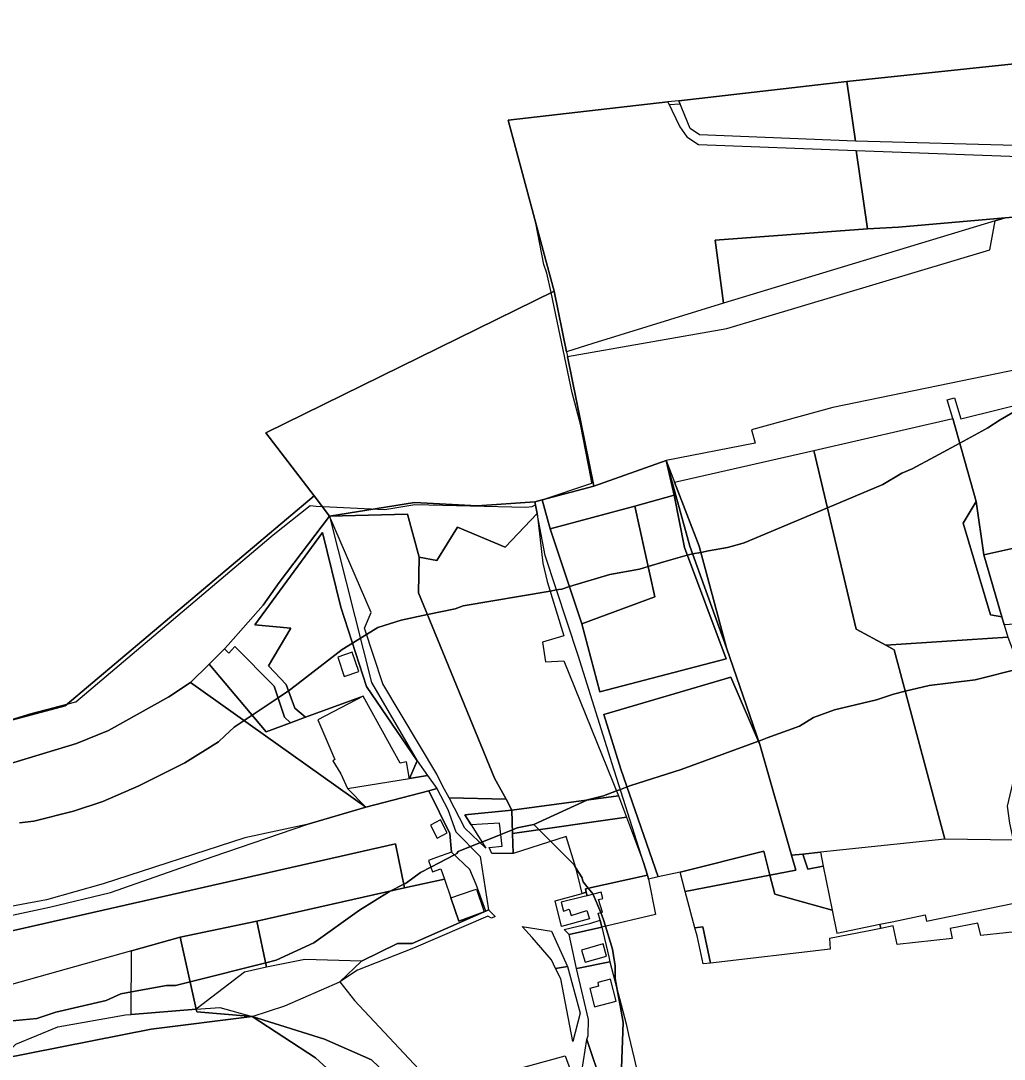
# Model space of a CAD drawing. Extents: x -477304 to -465429, y -1159113 to -1149210.
# Drawn here: x -473841.7 to -473443, y -1153870.4 to -1153449.4 of the extents above; entities that cross this region are included whole.
import ezdxf

# ---------------------------------------------------------------- set-up
doc = ezdxf.new("R2010")
doc.units = 0
for name, color, linetype in [('BPEJ_s', 7, 'Continuous'), ('orna_s', 7, 'Continuous'), ('PUPFL_s', 7, 'Continuous'), ('trav_porost_s', 7, 'Continuous'), ('voda_s', 7, 'Continuous'), ('zahrada_s', 7, 'Continuous')]:
    doc.layers.add(name, color=color, linetype=linetype)

msp = doc.modelspace()

# ---------------------------------------------------------------- linework, layer by layer
at = {"layer": 'BPEJ_s'}
for points in [[(-473849.45, -1153733.82), (-473837.53, -1153730.2), (-473823.02, -1153726.45), (-473819.44, -1153725.52), (-473739.32, -1153657.8), (-473724.33, -1153645.94), (-473721.99, -1153646.15), (-473694.14, -1153647.58), (-473681.99, -1153645.52), (-473636.88, -1153646.58), (-473634.33, -1153646.37), (-473633.07, -1153645.68), (-473633.31, -1153644.45), (-473630.35, -1153643.66), (-473610.15, -1153636.9), (-473610.5, -1153635.09), (-473614.75, -1153612.96), (-473618.16, -1153600.19), (-473626.7, -1153559.61), (-473628.37, -1153551.68), (-473629.65, -1153548.28), (-473632.84, -1153531.5), (-473644.06, -1153489.73), (-473579.34, -1153482.33), (-473578.83, -1153483.4), (-473574.42, -1153483.03), (-473574.91, -1153481.82), (-473506.84, -1153474.05), (-473433.83, -1153466.27)], [(-473628.37, -1153551.68), (-473629.65, -1153548.28), (-473632.84, -1153531.5), (-473644.06, -1153489.73), (-473579.34, -1153482.33), (-473578.83, -1153483.4), (-473574.42, -1153483.03), (-473574.91, -1153481.82), (-473506.84, -1153474.05), (-473433.83, -1153466.27)], [(-473849.45, -1153733.82), (-473837.53, -1153730.2), (-473823.02, -1153726.45), (-473819.44, -1153725.52), (-473739.32, -1153657.8), (-473724.33, -1153645.94), (-473721.99, -1153646.15), (-473694.14, -1153647.58), (-473681.99, -1153645.52), (-473636.88, -1153646.58), (-473634.33, -1153646.37), (-473633.07, -1153645.68), (-473633.31, -1153644.45), (-473630.35, -1153643.66), (-473610.15, -1153636.9), (-473610.5, -1153635.09), (-473614.75, -1153612.96), (-473618.16, -1153600.19), (-473626.7, -1153559.61), (-473628.37, -1153551.68)], [(-473436.87, -1153606.79), (-473444.61, -1153611.12), (-473449.63, -1153614.45), (-473452.12, -1153615.8), (-473461.03, -1153620.62), (-473471.32, -1153626.2), (-473480.27, -1153631.05), (-473484.53, -1153632.75), (-473492.19, -1153637.43), (-473514.68, -1153646.89), (-473548.36, -1153661.05), (-473549.74, -1153661.44), (-473555.17, -1153662.96), (-473562.87, -1153664.35), (-473565.99, -1153664.92), (-473569.31, -1153665.52), (-473570.49, -1153665.73), (-473571.5, -1153666.03), (-473581.04, -1153668.81), (-473587.37, -1153670.65), (-473590.92, -1153671.69), (-473602.83, -1153673.82), (-473619.21, -1153678.8), (-473622.41, -1153679.77), (-473623.51, -1153679.96), (-473624.47, -1153680.13), (-473627.13, -1153680.58), (-473662.41, -1153686.58), (-473665.6, -1153687.86), (-473676.79, -1153690.14), (-473687.52, -1153692.33), (-473696.88, -1153695.31), (-473701.54, -1153698.18), (-473704, -1153699.7), (-473707.24, -1153701.71), (-473711.35, -1153704.24), (-473732.2, -1153720.42), (-473733.17, -1153721.06), (-473737.4, -1153723.88), (-473747.91, -1153730.89), (-473751.17, -1153733.06), (-473755.18, -1153735.74), (-473758.99, -1153739.29), (-473761.57, -1153741.69), (-473775.19, -1153750.2), (-473787.67, -1153756.45), (-473793.91, -1153759.57), (-473808.38, -1153765.95), (-473820.3, -1153769.78), (-473836.47, -1153773.82), (-473842.21, -1153774.54)], [(-473624.47, -1153680.13), (-473623.51, -1153679.96), (-473622.41, -1153679.77), (-473619.21, -1153678.8), (-473602.83, -1153673.82), (-473590.92, -1153671.69), (-473587.37, -1153670.65), (-473581.04, -1153668.81), (-473571.5, -1153666.03), (-473570.49, -1153665.73), (-473569.31, -1153665.52), (-473565.99, -1153664.92), (-473562.87, -1153664.35), (-473555.17, -1153662.96), (-473549.74, -1153661.44), (-473548.36, -1153661.05), (-473514.68, -1153646.89), (-473492.19, -1153637.43), (-473484.53, -1153632.75), (-473480.27, -1153631.05), (-473471.32, -1153626.2), (-473461.03, -1153620.62), (-473452.12, -1153615.8), (-473449.63, -1153614.45), (-473444.61, -1153611.12), (-473436.87, -1153606.79)], [(-473842.21, -1153774.54), (-473836.47, -1153773.82), (-473820.3, -1153769.78), (-473808.38, -1153765.95), (-473793.91, -1153759.57), (-473787.67, -1153756.45), (-473775.19, -1153750.2), (-473761.57, -1153741.69), (-473758.99, -1153739.29), (-473755.18, -1153735.74), (-473751.17, -1153733.06), (-473747.91, -1153730.89), (-473737.4, -1153723.88), (-473733.17, -1153721.06), (-473732.2, -1153720.42), (-473711.35, -1153704.24), (-473707.24, -1153701.71), (-473704, -1153699.7), (-473701.54, -1153698.18), (-473696.88, -1153695.31), (-473687.52, -1153692.33), (-473676.79, -1153690.14), (-473665.6, -1153687.86), (-473662.41, -1153686.58), (-473627.13, -1153680.58), (-473624.47, -1153680.13)], [(-473436.52, -1153712.03), (-473454.74, -1153716.58), (-473464.58, -1153717.82), (-473473.46, -1153718.93), (-473483.13, -1153721.2), (-473487.93, -1153722.33), (-473494.74, -1153724.67), (-473511.76, -1153728.71), (-473520.28, -1153731.91), (-473526.02, -1153735.31), (-473539.03, -1153740.13), (-473542.52, -1153741.41), (-473542.63, -1153741.45), (-473573.9, -1153752.97), (-473594.32, -1153759.35), (-473595.89, -1153759.96), (-473598.61, -1153761), (-473600.16, -1153761.6), (-473605.39, -1153763.61), (-473611.94, -1153765.25), (-473612.2, -1153765.31), (-473633.75, -1153775.19), (-473640.5, -1153776.59), (-473642.36, -1153777.34), (-473647.1, -1153779.24), (-473654.78, -1153782.33), (-473655.55, -1153782.64), (-473659.36, -1153784.17), (-473664.33, -1153786.16), (-473664.97, -1153787.02), (-473665.87, -1153787.49), (-473675.44, -1153792.48), (-473679.65, -1153794.68), (-473685.39, -1153798.93), (-473685.7, -1153799.08), (-473686.44, -1153799.45), (-473692.19, -1153802.33), (-473704.33, -1153810), (-473722.84, -1153823.19), (-473738.16, -1153830.21), (-473742.42, -1153831.27), (-473773.09, -1153838.94), (-473779.02, -1153840.42), (-473782.63, -1153840.42), (-473796.87, -1153843.04), (-473801.15, -1153843.83), (-473807.1, -1153846.59), (-473827.53, -1153851.27), (-473835.19, -1153853.83), (-473846.61, -1153855)], [(-473598.15, -1153874.04), (-473597.51, -1153855.53), (-473598.74, -1153848.65), (-473599.76, -1153842.98), (-473600.71, -1153837.66), (-473600.71, -1153832.55), (-473601.36, -1153828.39), (-473601.77, -1153825.74), (-473604.59, -1153816.45), (-473605.39, -1153813.83), (-473606.6, -1153810.92), (-473609.64, -1153803.61), (-473609.71, -1153803.52), (-473611.65, -1153801.08), (-473613.69, -1153798.51), (-473613.91, -1153797.63), (-473614.11, -1153796.8), (-473616.75, -1153792.68), (-473617.52, -1153791.48), (-473626.85, -1153782.12), (-473631.58, -1153777.37), (-473633.75, -1153775.19), (-473612.2, -1153765.31), (-473611.94, -1153765.25), (-473605.39, -1153763.61), (-473600.16, -1153761.6), (-473598.61, -1153761), (-473595.89, -1153759.96), (-473594.32, -1153759.35), (-473573.9, -1153752.97), (-473542.63, -1153741.45), (-473542.52, -1153741.41), (-473539.03, -1153740.13), (-473526.02, -1153735.31), (-473520.28, -1153731.91), (-473511.76, -1153728.71), (-473494.74, -1153724.67), (-473487.93, -1153722.33), (-473483.13, -1153721.2), (-473473.46, -1153718.93), (-473464.58, -1153717.82), (-473454.74, -1153716.58), (-473436.52, -1153712.03)], [(-473846.61, -1153855), (-473835.19, -1153853.83), (-473827.53, -1153851.27), (-473807.1, -1153846.59), (-473801.15, -1153843.83), (-473796.87, -1153843.04), (-473782.63, -1153840.42), (-473779.02, -1153840.42), (-473773.09, -1153838.94), (-473742.42, -1153831.27), (-473738.16, -1153830.21), (-473722.84, -1153823.19), (-473704.33, -1153810), (-473692.19, -1153802.33), (-473686.44, -1153799.45), (-473685.7, -1153799.08), (-473685.39, -1153798.93), (-473679.65, -1153794.68), (-473675.44, -1153792.48), (-473665.87, -1153787.49), (-473664.97, -1153787.02), (-473664.33, -1153786.16), (-473659.36, -1153784.17), (-473655.55, -1153782.64), (-473654.78, -1153782.33), (-473647.1, -1153779.24), (-473642.36, -1153777.34), (-473640.5, -1153776.59), (-473633.75, -1153775.19), (-473631.58, -1153777.37), (-473626.85, -1153782.12), (-473617.52, -1153791.48), (-473616.75, -1153792.68), (-473614.11, -1153796.8), (-473613.91, -1153797.63), (-473613.69, -1153798.51), (-473611.65, -1153801.08), (-473609.71, -1153803.52), (-473609.64, -1153803.61), (-473606.6, -1153810.92), (-473605.39, -1153813.83), (-473604.59, -1153816.45), (-473601.77, -1153825.74), (-473601.36, -1153828.39), (-473600.71, -1153832.55), (-473600.71, -1153837.66), (-473599.76, -1153842.98), (-473598.74, -1153848.65), (-473597.51, -1153855.53), (-473598.15, -1153874.04)]]:
    msp.add_lwpolyline(points, dxfattribs=at)
at = {"layer": 'orna_s'}
for points in [[(-473743.44, -1153686.38), (-473736.96, -1153677.1), (-473716.48, -1153650.25), (-473699.48, -1153717.61), (-473680.97, -1153749.39), (-473701.5, -1153719.29), (-473711.99, -1153687.18), (-473719.4, -1153656.88), (-473746.85, -1153694.31), (-473732.25, -1153695.66), (-473741.33, -1153710.88), (-473734.13, -1153718.48), (-473730.57, -1153728.04), (-473726.21, -1153731.77), (-473732.29, -1153734.02), (-473734.84, -1153731.68), (-473738.95, -1153719.16), (-473754.9, -1153703.13), (-473757.39, -1153705.76), (-473759.18, -1153703.96), (-473757.62, -1153702.35)], [(-473661.66, -1153771.37), (-473642.58, -1153769.41), (-473642.32, -1153778.93), (-473642.11, -1153786.93), (-473650.66, -1153786.96), (-473651.86, -1153784.61), (-473646.54, -1153783.98), (-473647.65, -1153774.64), (-473654.61, -1153775.06), (-473659.17, -1153775.34)], [(-473796.82, -1153826.45), (-473849.84, -1153841.35), (-473850.8, -1153819.57), (-473689.77, -1153783.02), (-473686.13, -1153800.96), (-473746.01, -1153814.46), (-473777.12, -1153820.91)]]:
    msp.add_lwpolyline(points, close=True, dxfattribs=at)
at = {"layer": 'PUPFL_s'}
msp.add_lwpolyline([(-473317.9, -1153181.74), (-473336.03, -1153216.76), (-473345.77, -1153242.45), (-473360.35, -1153318.85), (-473425.22, -1153434.63), (-473427.02, -1153440.19), (-473427.69, -1153442.92), (-473433.83, -1153466.27), (-473506.84, -1153474.05), (-473574.91, -1153481.82), (-473579.34, -1153482.33), (-473644.06, -1153489.73), (-473629.89, -1153542.49), (-473625.46, -1153559), (-473742.33, -1153616.45), (-473722.79, -1153641.99), (-473823.78, -1153727.09), (-473876.42, -1153741.11), (-473872.95, -1153759.4), (-473889.2, -1153754.19), (-473907.69, -1153742.41)], dxfattribs=at)
for points in [[(-473620.45, -1153583.58), (-473620.06, -1153585.5), (-473609.36, -1153638.04), (-473630.35, -1153643.66), (-473633.31, -1153644.45), (-473656.65, -1153645.99), (-473682.04, -1153644.63), (-473716.48, -1153650.25), (-473722.79, -1153641.99), (-473742.33, -1153616.45), (-473625.46, -1153559)], [(-473576.77, -1153641.74), (-473592.75, -1153646.22), (-473627.01, -1153655.34), (-473630.35, -1153643.66), (-473609.36, -1153638.04), (-473580.1, -1153627.67)], [(-473772.87, -1153717.61), (-473781.67, -1153723.51), (-473806.16, -1153737.16), (-473819.14, -1153742.37), (-473855.33, -1153753.34), (-473872.95, -1153759.4), (-473876.42, -1153741.11), (-473823.78, -1153727.09), (-473722.79, -1153641.99), (-473716.48, -1153650.25), (-473736.96, -1153677.1), (-473743.44, -1153686.38), (-473757.62, -1153702.35), (-473759.18, -1153703.96), (-473765.34, -1153710.29)], [(-473682.04, -1153644.63), (-473656.65, -1153645.99), (-473633.31, -1153644.45), (-473632.39, -1153649.2), (-473645.28, -1153662.78), (-473664.63, -1153654.67), (-473672.97, -1153668.2), (-473680.17, -1153666.92), (-473684.88, -1153649.48), (-473716.48, -1153650.25)], [(-473614.19, -1153693.88), (-473627.01, -1153655.34), (-473592.75, -1153646.22), (-473584.68, -1153682.88)]]:
    msp.add_lwpolyline(points, close=True, dxfattribs=at)
at = {"layer": 'trav_porost_s'}
for points in [[(-473433.83, -1153466.27), (-473433.53, -1153490.54), (-473433.41, -1153500.16), (-473503.23, -1153498.17), (-473506.84, -1153474.05)], [(-473506.84, -1153474.05), (-473503.23, -1153498.17), (-473566.51, -1153495.72), (-473570.31, -1153493.15), (-473574.91, -1153481.82)], [(-473560.21, -1153538.39), (-473556.83, -1153563.94), (-473609.84, -1153580.29), (-473620.45, -1153583.58), (-473625.46, -1153559), (-473629.89, -1153542.49), (-473644.06, -1153489.73), (-473579.34, -1153482.33), (-473574.5, -1153492.48), (-473571.67, -1153496.43), (-473566.9, -1153499.56), (-473502.98, -1153502.03), (-473498.39, -1153533.77)], [(-473498.39, -1153533.77), (-473502.98, -1153502.03), (-473433.39, -1153504.56), (-473432.72, -1153528.43), (-473442.63, -1153529.31), (-473485.86, -1153533.04)], [(-473436.92, -1153590.69), (-473512.45, -1153606.16), (-473545.42, -1153615.23), (-473543.93, -1153620.67), (-473580.1, -1153627.67), (-473609.36, -1153638.04), (-473620.06, -1153585.5), (-473555.47, -1153574.2), (-473448.88, -1153542.23), (-473446.69, -1153530.54), (-473442.63, -1153529.31), (-473432.72, -1153528.43), (-473408.1, -1153587.1)], [(-473556.83, -1153563.94), (-473560.21, -1153538.39), (-473498.39, -1153533.77), (-473485.86, -1153533.04), (-473442.63, -1153529.31), (-473446.69, -1153530.54)], [(-473466.05, -1153603.07), (-473463.18, -1153602.32), (-473460.56, -1153610.8), (-473383.2, -1153591.66), (-473364.72, -1153648.5), (-473354.08, -1153675.72), (-473352.33, -1153680.57), (-473349.26, -1153688.27), (-473363.68, -1153691.18), (-473365.03, -1153685.9), (-473368.94, -1153686.42), (-473379.32, -1153649.93), (-473383.08, -1153650.77), (-473403.67, -1153655.35), (-473404.75, -1153655.59), (-473426.86, -1153660.52), (-473451.24, -1153665.95), (-473454.35, -1153644.33), (-473463.83, -1153610.69)], [(-473441.54, -1153699.26), (-473490.93, -1153702.51), (-473503, -1153696.01), (-473520.22, -1153623.56), (-473463.83, -1153610.69), (-473454.35, -1153644.33), (-473459.58, -1153653.14), (-473448.51, -1153690.25), (-473443.95, -1153690.98), (-473442.97, -1153694.35)], [(-473529.23, -1153787.7), (-473542.06, -1153742.76), (-473555.54, -1153703.58), (-473566.68, -1153662.38), (-473576.7, -1153636.46), (-473520.22, -1153623.56), (-473503, -1153696.01), (-473490.93, -1153702.51), (-473487.6, -1153704.44), (-473467.13, -1153781.23), (-473517.53, -1153786.44), (-473524.6, -1153787.2)], [(-473572.67, -1153662.91), (-473576.77, -1153641.74), (-473580.1, -1153627.67), (-473570.42, -1153662.46), (-473555.54, -1153703.58), (-473542.06, -1153742.76), (-473553.82, -1153715.56), (-473605.37, -1153730.58), (-473598.37, -1153752.8), (-473583.26, -1153796.5), (-473587.18, -1153797.33), (-473587.66, -1153795.79), (-473589.27, -1153790.69), (-473601.89, -1153750.59), (-473615.68, -1153706.76), (-473629.1, -1153666.12), (-473632.39, -1153649.2), (-473633.31, -1153644.45), (-473630.35, -1153643.66), (-473627.01, -1153655.34), (-473614.19, -1153693.88), (-473606.92, -1153721.42), (-473555.77, -1153708.02)], [(-473555.54, -1153703.58), (-473570.42, -1153662.46), (-473580.1, -1153627.67), (-473576.7, -1153636.46), (-473566.68, -1153662.38)], [(-473584.68, -1153682.88), (-473592.75, -1153646.22), (-473576.77, -1153641.74), (-473572.67, -1153662.91), (-473555.77, -1153708.02), (-473606.92, -1153721.42), (-473614.19, -1153693.88)], [(-473454.35, -1153644.33), (-473451.24, -1153665.95), (-473443.95, -1153690.98), (-473448.51, -1153690.25), (-473459.58, -1153653.14)], [(-473673.04, -1153754.87), (-473694.98, -1153718.26), (-473702.35, -1153695.7), (-473699.63, -1153689.29), (-473716.48, -1153650.25), (-473684.88, -1153649.48), (-473680.17, -1153666.92), (-473680.42, -1153681.27), (-473649.61, -1153756.5), (-473644.97, -1153765.02), (-473667.97, -1153764.44), (-473670.64, -1153759.87)], [(-473628.29, -1153676.78), (-473621.56, -1153698.8), (-473630.24, -1153701.29), (-473628.93, -1153709.27), (-473621.52, -1153708.83), (-473599.37, -1153763.54), (-473642.58, -1153769.41), (-473644.97, -1153765.02), (-473649.61, -1153756.5), (-473680.42, -1153681.27), (-473680.17, -1153666.92), (-473672.97, -1153668.2), (-473664.63, -1153654.67), (-473645.28, -1153662.78), (-473632.39, -1153649.2), (-473630.1, -1153669.24)], [(-473687.94, -1153750.37), (-473702.84, -1153723.14), (-473726.21, -1153731.77), (-473730.57, -1153728.04), (-473734.13, -1153718.48), (-473741.33, -1153710.88), (-473732.25, -1153695.66), (-473746.85, -1153694.31), (-473719.4, -1153656.88), (-473711.99, -1153687.18), (-473701.5, -1153719.29), (-473680.97, -1153749.39), (-473684.16, -1153756.52), (-473684.43, -1153756.07), (-473684.2, -1153756.03), (-473685.37, -1153749.85)], [(-473442.97, -1153694.35), (-473443.95, -1153690.98), (-473451.24, -1153665.95), (-473426.86, -1153660.52), (-473416.67, -1153692.7)], [(-473490.93, -1153702.51), (-473441.54, -1153699.26), (-473438.62, -1153706.68), (-473429.27, -1153730.48), (-473432.97, -1153731.05), (-473436.49, -1153745.38), (-473441.73, -1153767.77), (-473440.78, -1153774.67), (-473439.37, -1153781.57), (-473467.13, -1153781.23), (-473487.6, -1153704.44)], [(-473754.9, -1153703.13), (-473738.95, -1153719.16), (-473734.84, -1153731.68), (-473732.29, -1153734.02), (-473742.17, -1153737.67), (-473765.34, -1153710.29), (-473759.18, -1153703.96), (-473757.39, -1153705.76)], [(-473713.2, -1153707.36), (-473710.57, -1153715.26), (-473704.7, -1153713.27), (-473707.3, -1153705.4)], [(-473732.29, -1153734.02), (-473726.21, -1153731.77), (-473702.84, -1153723.14), (-473721.32, -1153732.75), (-473714.36, -1153748.93), (-473715.13, -1153749.41), (-473711.91, -1153754.62), (-473709.3, -1153760.68), (-473701.8, -1153768.21), (-473772.87, -1153717.61), (-473765.34, -1153710.29), (-473742.17, -1153737.67)], [(-473605.37, -1153730.58), (-473553.82, -1153715.56), (-473542.06, -1153742.76), (-473529.23, -1153787.7), (-473527.49, -1153793.78), (-473537.96, -1153795.79), (-473540.45, -1153786), (-473574.34, -1153794.6), (-473583.26, -1153796.5), (-473598.37, -1153752.8)], [(-473855.82, -1153812.4), (-473870.49, -1153815.01), (-473872.93, -1153786.05), (-473873.06, -1153763.83), (-473872.95, -1153759.4), (-473855.33, -1153753.34), (-473819.14, -1153742.37), (-473806.16, -1153737.16), (-473781.67, -1153723.51), (-473772.87, -1153717.61), (-473701.8, -1153768.21), (-473725.74, -1153775.26), (-473750.81, -1153780.66), (-473808.33, -1153799.28), (-473831.3, -1153805.72), (-473855.95, -1153810.35)], [(-473684.16, -1153756.52), (-473680.97, -1153749.39), (-473676.78, -1153755.3)], [(-473684.16, -1153756.52), (-473676.78, -1153755.3), (-473672.99, -1153760.66), (-473676.23, -1153761.51), (-473701.8, -1153768.21), (-473709.3, -1153760.68)], [(-473667.02, -1153786.39), (-473673.22, -1153788.66), (-473676.41, -1153789.83), (-473675.42, -1153792.54), (-473674.73, -1153794.41), (-473671.37, -1153793.18), (-473669.96, -1153797.32), (-473686.13, -1153800.96), (-473689.77, -1153783.02), (-473850.8, -1153819.57), (-473851.08, -1153813.13), (-473830.09, -1153808.7), (-473805.39, -1153802.8), (-473763.73, -1153788.17), (-473725.74, -1153775.26), (-473701.8, -1153768.21), (-473676.23, -1153761.51), (-473667.78, -1153778.92)], [(-473652.11, -1153809.86), (-473653.12, -1153810.29), (-473657.12, -1153799.5), (-473659.66, -1153793.4), (-473667.02, -1153786.39), (-473667.78, -1153778.92), (-473676.23, -1153761.51), (-473672.99, -1153760.66), (-473668.52, -1153769.14), (-473665.3, -1153778.15), (-473655.43, -1153788.15)], [(-473661.74, -1153776.76), (-473667.97, -1153764.44), (-473644.97, -1153765.02), (-473642.58, -1153769.41), (-473661.66, -1153771.37), (-473659.17, -1153775.34), (-473653.18, -1153784.88)], [(-473675.66, -1153775.45), (-473672.86, -1153780.76), (-473668.8, -1153778.62), (-473671.6, -1153773.31)], [(-473574.34, -1153794.6), (-473540.45, -1153786), (-473537.96, -1153795.79), (-473572.4, -1153802.38)], [(-473516.37, -1153792.15), (-473522.63, -1153793.28), (-473524.6, -1153787.2), (-473517.53, -1153786.44)], [(-473536.03, -1153803.4), (-473537.96, -1153795.79), (-473527.49, -1153793.78), (-473529.23, -1153787.7), (-473524.6, -1153787.2), (-473522.63, -1153793.28), (-473516.37, -1153792.15), (-473512.73, -1153810.01)], [(-473606.13, -1153816.81), (-473606.77, -1153814.07), (-473607.66, -1153811.19), (-473605.91, -1153810.75), (-473607.48, -1153805.64), (-473605.78, -1153805.21), (-473606.42, -1153802.69), (-473612.11, -1153804.13), (-473612.47, -1153802.66), (-473612.79, -1153801.33), (-473587.66, -1153795.79), (-473587.18, -1153797.33), (-473584.32, -1153811.77)], [(-473510.85, -1153819.22), (-473493.37, -1153815.66), (-473493.02, -1153817.32), (-473498.41, -1153818.46), (-473513.87, -1153821.45), (-473513.58, -1153825.82), (-473562.12, -1153831.37), (-473565.18, -1153816.68), (-473568.36, -1153817.13), (-473572.4, -1153802.38), (-473537.96, -1153795.79), (-473536.03, -1153803.4), (-473512.73, -1153810.01)], [(-473493.37, -1153815.66), (-473488.39, -1153814.65), (-473474.97, -1153811.79), (-473474.48, -1153814.45), (-473434.36, -1153806.1), (-473432.16, -1153818.03), (-473452.53, -1153820.2), (-473453.68, -1153815.2), (-473464.87, -1153817.42), (-473464.05, -1153821.43), (-473486.43, -1153823.81), (-473488.05, -1153816.26), (-473493.02, -1153817.32)], [(-473653.89, -1153810.62), (-473653.12, -1153810.29), (-473652.11, -1153809.86), (-473649.31, -1153812.49), (-473650.9, -1153813.21), (-473652.34, -1153812.43), (-473682.48, -1153825.37), (-473705.2, -1153834.3), (-473712.29, -1153839), (-473703.63, -1153830.61), (-473689.01, -1153823.45), (-473683.05, -1153823.51)], [(-473742.04, -1153833.05), (-473751.06, -1153835.12), (-473770.58, -1153850.14), (-473777.12, -1153820.91), (-473746.01, -1153814.46)], [(-473624.85, -1153833.66), (-473626.59, -1153830.11), (-473634.37, -1153821.05), (-473638.37, -1153816.6), (-473626.55, -1153818.52), (-473620.06, -1153832.83)], [(-473568.36, -1153817.13), (-473565.18, -1153816.68), (-473562.12, -1153831.37), (-473565.1, -1153831.71), (-473567.49, -1153820.31)], [(-473796.82, -1153826.45), (-473777.12, -1153820.91), (-473770.58, -1153850.14), (-473796.9, -1153852.26)], [(-473624.85, -1153833.66), (-473620.06, -1153832.83), (-473614.97, -1153851.74), (-473617.82, -1153863.14), (-473622.81, -1153837.8)], [(-473614.28, -1153875.4), (-473612.27, -1153862.37), (-473605.83, -1153881.34), (-473611.12, -1153881.86)]]:
    msp.add_lwpolyline(points, close=True, dxfattribs=at)
msp.add_lwpolyline([(-473699.49, -1153870.56), (-473718.54, -1153862.21), (-473747.94, -1153853.1), (-473734.61, -1153848.7), (-473712.29, -1153839), (-473706.36, -1153846.56), (-473672.23, -1153883.1), (-473620.99, -1153869.03), (-473618.93, -1153874.53)], dxfattribs=at)
at = {"layer": 'voda_s'}
for points in [[(-473788.82, -1153858.15), (-473849.63, -1153870.19), (-473847.35, -1153868.02), (-473843.76, -1153864.26), (-473826.7, -1153857.24), (-473799.19, -1153852.44), (-473796.9, -1153852.26), (-473770.58, -1153850.14), (-473770.29, -1153851.19), (-473747.94, -1153853.1)], [(-473760.96, -1153849.37), (-473747.94, -1153853.1), (-473770.29, -1153851.19), (-473770.58, -1153850.14)], [(-473669.48, -1153917.74), (-473722.2, -1153869.86), (-473747.94, -1153853.1), (-473718.54, -1153862.21), (-473699.49, -1153870.56), (-473682.25, -1153887.14), (-473664.55, -1153913.24), (-473663.66, -1153914.75), (-473661.17, -1153918.97)]]:
    msp.add_lwpolyline(points, close=True, dxfattribs=at)
msp.add_lwpolyline([(-473849.63, -1153870.19), (-473788.82, -1153858.15), (-473747.94, -1153853.1), (-473722.2, -1153869.86), (-473669.48, -1153917.74)], dxfattribs=at)
at = {"layer": 'zahrada_s'}
for points in [[(-473596.14, -1153772.21), (-473642.32, -1153778.93), (-473642.58, -1153769.41), (-473599.37, -1153763.54)], [(-473614.15, -1153803.13), (-473615.6, -1153797.01), (-473616.72, -1153792.78), (-473620.6, -1153780.15), (-473642.11, -1153786.93), (-473642.32, -1153778.93), (-473596.14, -1153772.21), (-473589.27, -1153790.69), (-473587.66, -1153795.79), (-473612.79, -1153801.33), (-473612.47, -1153802.66)], [(-473726.54, -1153829.89), (-473742.04, -1153833.05), (-473746.01, -1153814.46), (-473686.13, -1153800.96), (-473669.96, -1153797.32), (-473667.35, -1153804.94), (-473664.13, -1153814.38), (-473653.89, -1153810.62), (-473683.05, -1153823.51), (-473689.01, -1153823.45), (-473703.63, -1153830.61)], [(-473656.94, -1153801.39), (-473653.89, -1153810.62), (-473664.13, -1153814.38), (-473667.35, -1153804.94), (-473658.36, -1153801.86)], [(-473621.66, -1153810.33), (-473619.33, -1153809.56), (-473618.55, -1153812.1), (-473612.2, -1153810.03), (-473611.16, -1153813.52), (-473622.5, -1153816.55), (-473625.03, -1153806.16), (-473614.15, -1153803.13), (-473612.47, -1153802.66), (-473612.11, -1153804.13), (-473613.84, -1153804.56), (-473622.56, -1153806.76)], [(-473606.77, -1153814.07), (-473606.13, -1153816.81), (-473619.4, -1153819.88), (-473621.35, -1153817.8), (-473610.64, -1153815.26)], [(-473614.98, -1153833.36), (-473616.44, -1153833.66), (-473619.4, -1153819.88), (-473606.13, -1153816.81), (-473603.3, -1153828.84), (-473602.92, -1153830.88)], [(-473612.89, -1153831.06), (-473604.22, -1153828.57), (-473605.64, -1153823.65), (-473614.31, -1153826.15)], [(-473596.33, -1153856.08), (-473595.38, -1153860.44), (-473592.99, -1153870.12), (-473590.79, -1153879.36), (-473605.83, -1153881.34), (-473612.27, -1153862.37), (-473611.62, -1153860.7), (-473611.56, -1153854.33), (-473616.44, -1153833.66), (-473614.98, -1153833.36), (-473602.92, -1153830.88)], [(-473607.42, -1153840.76), (-473611, -1153841.68), (-473609.1, -1153849.14), (-473600.28, -1153846.9), (-473602.56, -1153837.93), (-473607.8, -1153839.26)]]:
    msp.add_lwpolyline(points, close=True, dxfattribs=at)

doc.saveas('drawing.dxf')
